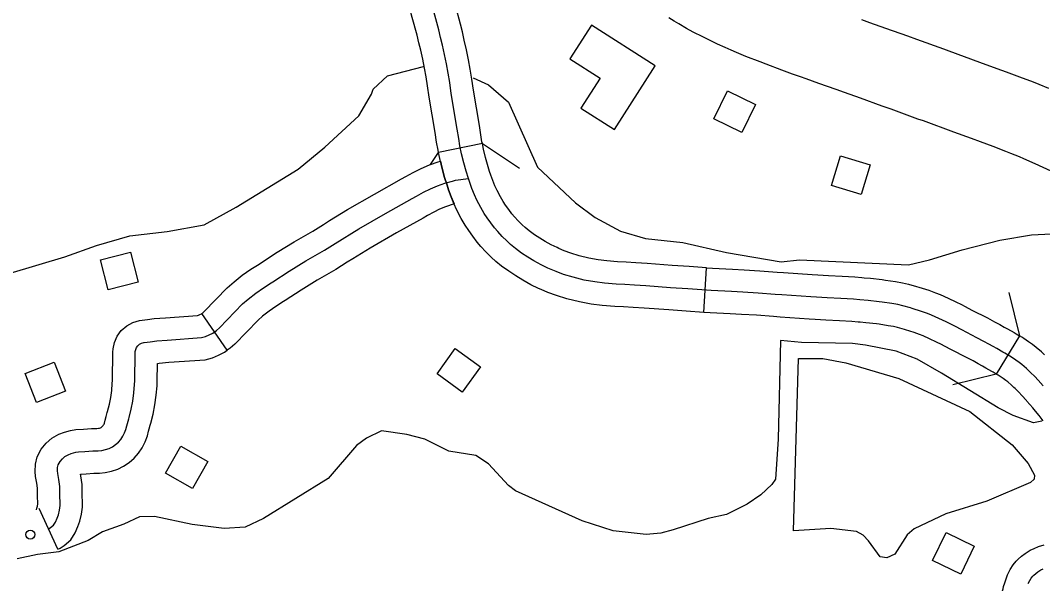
# Model space of a CAD drawing. Extents: x -19 to 366, y -4 to 359.
# Drawn here: x 138.405 to 139.054, y 197.026 to 197.384 of the extents above; entities that cross this region are included whole.
import ezdxf

# ---------------------------------------------------------------- set-up
doc = ezdxf.new("R2010")
doc.units = 0
for name, color, linetype in [('10', 7, 'Continuous'), ('21', 7, 'Continuous'), ('R_Contour Annot', 7, 'Continuous'), ('R_ROW', 7, 'Continuous'), ('R_Temp Easement', 7, 'Continuous'), ('R_Vert Alg Annot', 7, 'Continuous'), ('Sheet Fence', 7, 'Continuous')]:
    doc.layers.add(name, color=color, linetype=linetype)

msp = doc.modelspace()

# ---------------------------------------------------------------- linework, layer by layer
at = {"layer": '10'}
msp.add_lwpolyline([(138.80833, 197.35482), (138.76775, 197.38066), (138.75412, 197.35925), (138.77332, 197.34702), (138.76111, 197.32785), (138.78249, 197.31424)], close=True, dxfattribs=at)
at = {"layer": '21'}
for points in [[(138.86326, 197.31246), (138.84556, 197.32112), (138.85425, 197.33888), (138.87195, 197.33022)], [(138.93906, 197.27295), (138.92023, 197.27876), (138.92606, 197.29765), (138.94489, 197.29184)], [(138.47985, 197.21737), (138.46076, 197.21246), (138.45584, 197.23161), (138.47493, 197.23652)], [(138.69726, 197.16352), (138.68566, 197.14758), (138.66967, 197.15921), (138.68127, 197.17515)], [(138.42649, 197.1665), (138.43353, 197.14809), (138.41507, 197.14102), (138.40802, 197.15943)], [(138.52401, 197.10345), (138.5143, 197.08629), (138.49709, 197.09603), (138.5068, 197.11319)], [(138.98453, 197.04056), (138.99304, 197.05834), (139.01088, 197.0498), (139.00236, 197.03202)]]:
    msp.add_lwpolyline(points, close=True, dxfattribs=at)
msp.add_circle((138.4113, 197.05706), 0.00284, dxfattribs=at)
at = {"layer": 'R_Contour Annot'}
for points in [[(139.05979, 197.28787), (139.04956, 197.29261), (139.04238, 197.29577), (139.03976, 197.29688), (139.03425, 197.29915), (139.03103, 197.30044), (139.02292, 197.30357), (139.01495, 197.30652), (139.00919, 197.30859), (138.99795, 197.31269), (138.97867, 197.31974), (138.97521, 197.32099), (138.9581, 197.32718), (138.95245, 197.32921), (138.93868, 197.33416), (138.92854, 197.33779), (138.92332, 197.33965), (138.9123, 197.34362), (138.90414, 197.34645), (138.90052, 197.34772), (138.89543, 197.34955), (138.88861, 197.35203), (138.87877, 197.35575), (138.87485, 197.35727), (138.8659, 197.36078), (138.85993, 197.36326), (138.85655, 197.36469), (138.85261, 197.36641), (138.84779, 197.36861), (138.84478, 197.37003), (138.84184, 197.37144), (138.8385, 197.37308), (138.83237, 197.37624), (138.82812, 197.37848), (138.8233, 197.38136), (138.8204, 197.38312), (138.81684, 197.38535)], [(138.93932, 197.38422), (138.94449, 197.38237), (138.95466, 197.37873), (138.96847, 197.37377), (138.97417, 197.37172), (138.99134, 197.36551), (138.99488, 197.36423), (139.0142, 197.35716), (139.02532, 197.3531), (139.03115, 197.35101), (139.03966, 197.34787), (139.04837, 197.3445), (139.05206, 197.34302), (139.05806, 197.34056)]]:
    msp.add_lwpolyline(points, dxfattribs=at)
at = {"layer": 'R_ROW'}
for p, q in [((138.69843, 197.30542), (138.67059, 197.29975)), ((138.83905, 197.19821), (138.84085, 197.22656)), ((138.94103, 197.22022), (138.94103, 197.22022)), ((138.53639, 197.1741), (138.52024, 197.19747)), ((139.03966, 197.18328), (139.02491, 197.159)), ((138.42876, 197.04781), (138.41692, 197.07364))]:
    msp.add_line(p, q, dxfattribs=at)
for points in [[(138.69843, 197.30542), (138.6982, 197.30655), (138.69746, 197.31084), (138.69657, 197.31687), (138.69275, 197.33932), (138.69171, 197.34639), (138.69071, 197.35255), (138.68961, 197.35867), (138.68831, 197.36492), (138.68697, 197.37112), (138.68572, 197.37626), (138.68445, 197.38129), (138.68131, 197.39303), (138.67968, 197.39889), (138.67813, 197.40434)], [(138.67059, 197.29975), (138.67027, 197.3013), (138.6694, 197.30636), (138.66851, 197.31241), (138.66468, 197.33488), (138.66363, 197.34206), (138.66271, 197.34775), (138.66172, 197.35326), (138.66052, 197.35903), (138.65928, 197.36476), (138.65815, 197.36942), (138.65695, 197.37414), (138.6539, 197.38557), (138.65233, 197.39121), (138.65081, 197.39656)], [(138.68954, 197.2833), (138.68805, 197.28794), (138.68662, 197.29312), (138.68526, 197.29888), (138.68423, 197.30392), (138.68343, 197.3086), (138.68254, 197.31464), (138.67871, 197.3371), (138.67767, 197.34423), (138.67671, 197.35015), (138.67566, 197.35597), (138.67441, 197.36198), (138.67312, 197.36794), (138.67193, 197.37284), (138.6707, 197.37772), (138.6676, 197.3893)], [(138.74697, 197.23882), (138.74587, 197.23929), (138.74225, 197.24102), (138.73834, 197.24316), (138.73493, 197.24523), (138.73155, 197.2475), (138.72812, 197.25004), (138.72568, 197.25203), (138.72373, 197.25382), (138.72127, 197.25628), (138.71884, 197.25895), (138.71726, 197.26079), (138.7152, 197.26347), (138.71322, 197.26625), (138.71165, 197.26862), (138.70989, 197.27158), (138.7078, 197.27564), (138.70647, 197.27854), (138.70506, 197.28199), (138.70382, 197.28531), (138.70306, 197.28766), (138.70167, 197.29201), (138.70038, 197.29665), (138.69914, 197.30193), (138.69843, 197.30542)], [(138.73586, 197.21267), (138.73417, 197.21339), (138.72928, 197.21573), (138.72414, 197.21855), (138.71963, 197.22129), (138.71519, 197.22427), (138.71067, 197.2276), (138.70704, 197.23057), (138.70406, 197.23332), (138.70072, 197.23666), (138.69757, 197.24012), (138.69522, 197.24285), (138.69235, 197.24657), (138.68978, 197.25019), (138.68757, 197.25353), (138.68504, 197.2578), (138.68226, 197.26318), (138.6804, 197.26723), (138.67858, 197.27167), (138.67698, 197.27598), (138.67602, 197.27894), (138.67444, 197.28387), (138.67286, 197.2896), (138.67139, 197.29583), (138.67059, 197.29975)], [(138.60127, 197.25644), (138.61266, 197.26346), (138.62984, 197.27333), (138.64699, 197.28294), (138.64979, 197.28447), (138.6544, 197.28706), (138.65959, 197.28958), (138.66489, 197.2918), (138.67031, 197.29372), (138.67178, 197.29415), (138.67286, 197.2896), (138.67444, 197.28387), (138.67602, 197.27894), (138.67698, 197.27598), (138.67858, 197.27167), (138.68043, 197.26716)], [(138.42284, 197.06073), (138.42321, 197.0609), (138.42416, 197.06155), (138.42605, 197.06314), (138.42719, 197.06493), (138.42827, 197.06742), (138.42908, 197.06965), (138.4298, 197.0726), (138.43014, 197.07543), (138.43021, 197.07782), (138.43002, 197.08102), (138.42998, 197.08768), (138.42931, 197.09197), (138.42865, 197.09581), (138.4285, 197.09754), (138.42859, 197.09959), (138.42903, 197.10129), (138.43015, 197.10344), (138.43159, 197.10524), (138.43316, 197.10658), (138.43528, 197.10781), (138.43729, 197.10851), (138.44011, 197.10932), (138.44185, 197.10964), (138.44592, 197.10985), (138.45088, 197.1102), (138.45436, 197.11032), (138.45668, 197.11051), (138.45901, 197.111), (138.46126, 197.11178), (138.46341, 197.11285), (138.46538, 197.11417), (138.46718, 197.11574), (138.46876, 197.11752), (138.4701, 197.11949), (138.47117, 197.12161), (138.47198, 197.12385), (138.4725, 197.12618), (138.47377, 197.13058), (138.47405, 197.13152), (138.47536, 197.13664), (138.47639, 197.14183), (138.47711, 197.14706), (138.47754, 197.15232), (138.47759, 197.15473), (138.47789, 197.17237), (138.47793, 197.17326), (138.47822, 197.17463), (138.4788, 197.17592), (138.47962, 197.17704), (138.48068, 197.17797), (138.48192, 197.17865), (138.48326, 197.17905), (138.48361, 197.17908), (138.48736, 197.17951), (138.49156, 197.18007), (138.49813, 197.18062), (138.51992, 197.18217), (138.52248, 197.18286), (138.52494, 197.18383), (138.52729, 197.18508), (138.52947, 197.18659), (138.53148, 197.18833), (138.54614, 197.20353), (138.54974, 197.20665), (138.55443, 197.21034), (138.5593, 197.21379), (138.56435, 197.21699), (138.56537, 197.21768), (138.57571, 197.22437), (138.5862, 197.23083), (138.59805, 197.23767), (138.60497, 197.24203), (138.61993, 197.25126), (138.63685, 197.26098), (138.65388, 197.27052), (138.65668, 197.27205), (138.66098, 197.27447), (138.66544, 197.27663), (138.67, 197.27854), (138.67467, 197.28019), (138.67941, 197.28157), (138.68143, 197.28208), (138.68954, 197.2833)], [(138.70624, 197.25182), (138.70377, 197.25502), (138.7015, 197.25822), (138.69961, 197.26108), (138.69747, 197.26469), (138.69503, 197.26941), (138.69343, 197.27288), (138.69182, 197.27683), (138.6904, 197.28064), (138.68954, 197.2833)], [(138.68043, 197.26716), (138.67512, 197.26529), (138.6713, 197.26368), (138.66756, 197.26187), (138.66356, 197.25963), (138.66077, 197.25809), (138.64386, 197.24862), (138.62719, 197.23905), (138.61618, 197.23226)], [(138.52024, 197.19747), (138.52075, 197.19782), (138.52169, 197.19864), (138.53636, 197.21386), (138.5407, 197.21761), (138.54593, 197.22172), (138.55139, 197.22559), (138.55658, 197.22889), (138.55755, 197.22954), (138.56812, 197.23638), (138.57892, 197.24303), (138.5907, 197.24983), (138.59746, 197.25409), (138.60127, 197.25644)], [(139.05475, 197.15153), (139.05157, 197.15512), (139.04937, 197.15742), (139.04676, 197.15999), (139.04578, 197.16091), (139.04408, 197.16252), (139.04125, 197.16498), (139.03953, 197.1663), (139.03733, 197.16786), (139.03462, 197.16968), (139.03363, 197.17033), (139.03035, 197.17232), (139.02919, 197.17301), (139.0252, 197.17526), (139.02305, 197.17642), (139.02026, 197.178), (139.01698, 197.17978), (139.0127, 197.18211), (139.00298, 197.18702), (138.99855, 197.18937), (138.99656, 197.19039), (138.99312, 197.19209), (138.98836, 197.19439), (138.98385, 197.19635), (138.98121, 197.19737), (138.9774, 197.1988), (138.97154, 197.20072), (138.97047, 197.20104), (138.9656, 197.20232), (138.96247, 197.20309), (138.95857, 197.20377), (138.95253, 197.20466), (138.95065, 197.20492), (138.94356, 197.20573), (138.93829, 197.20621), (138.93419, 197.2065), (138.92624, 197.20697), (138.91755, 197.20746), (138.91079, 197.20786), (138.90704, 197.2081), (138.8887, 197.20933), (138.88457, 197.20964), (138.87367, 197.21048), (138.86392, 197.21111), (138.85671, 197.21149), (138.8439, 197.21213), (138.82892, 197.21308), (138.81794, 197.21387), (138.80229, 197.21502), (138.79503, 197.21546), (138.78901, 197.21582), (138.78345, 197.21614), (138.776, 197.21669), (138.7698, 197.21748), (138.76313, 197.2187), (138.75604, 197.22047), (138.75009, 197.22233), (138.74525, 197.22412), (138.74002, 197.22634), (138.73577, 197.22838), (138.73124, 197.23085), (138.72728, 197.23326), (138.72337, 197.23588), (138.71939, 197.23882), (138.71636, 197.2413), (138.7139, 197.24357), (138.71099, 197.24647), (138.7082, 197.24954), (138.70624, 197.25182)], [(138.84085, 197.22656), (138.82988, 197.22726), (138.81896, 197.22803), (138.80325, 197.2292), (138.79588, 197.22964), (138.78983, 197.23), (138.78439, 197.23031), (138.77742, 197.23083), (138.77197, 197.23152), (138.76613, 197.23259), (138.75988, 197.23415), (138.75467, 197.23578), (138.75048, 197.23733), (138.74697, 197.23882)], [(138.61618, 197.23226), (138.61249, 197.22998), (138.60539, 197.2255), (138.59347, 197.21863), (138.58329, 197.21236), (138.57319, 197.20582), (138.57211, 197.2051), (138.56722, 197.20199), (138.56293, 197.19895), (138.55877, 197.19568), (138.55591, 197.19321), (138.54127, 197.17802), (138.5382, 197.17535), (138.53639, 197.1741)], [(138.84085, 197.22656), (138.8447, 197.22632), (138.85744, 197.22568), (138.86475, 197.22529), (138.87468, 197.22465), (138.88564, 197.2238), (138.8897, 197.2235), (138.90797, 197.22227), (138.91166, 197.22204), (138.91838, 197.22164), (138.92706, 197.22115), (138.93511, 197.22067), (138.93943, 197.22037), (138.94103, 197.22022)], [(138.94103, 197.22022), (138.94501, 197.21986), (138.95242, 197.21902), (138.95454, 197.21873), (138.96083, 197.21779), (138.96539, 197.217), (138.96909, 197.21609), (138.97431, 197.21472), (138.9758, 197.21427), (138.98211, 197.2122), (138.98626, 197.21065), (138.98925, 197.20949), (138.99429, 197.2073), (138.99935, 197.20485), (139.00293, 197.20309), (139.00511, 197.20197), (139.00951, 197.19964), (139.01929, 197.1947), (139.02377, 197.19226), (139.02716, 197.19042), (139.02994, 197.18884), (139.03205, 197.1877), (139.03631, 197.1853), (139.03768, 197.18449), (139.03966, 197.18328)], [(138.83905, 197.19821), (138.82797, 197.19891), (138.81691, 197.1997), (138.80134, 197.20085), (138.79419, 197.20128), (138.78818, 197.20164), (138.78252, 197.20196), (138.77458, 197.20255), (138.76762, 197.20343), (138.76012, 197.20481), (138.7522, 197.20679), (138.7455, 197.20889), (138.74001, 197.21091), (138.73586, 197.21267)], [(138.93847, 197.19193), (138.93715, 197.19205), (138.93327, 197.19232), (138.92541, 197.19279), (138.91673, 197.19328), (138.90992, 197.19369), (138.90612, 197.19393), (138.8877, 197.19516), (138.88349, 197.19547), (138.87266, 197.19631), (138.86308, 197.19693), (138.85598, 197.19731), (138.84309, 197.19795), (138.83905, 197.19821)], [(138.45942, 197.13209), (138.46013, 197.13455), (138.46035, 197.13531), (138.46151, 197.13979), (138.46238, 197.14418), (138.46299, 197.14861), (138.46335, 197.15304), (138.46339, 197.15499), (138.46369, 197.17285), (138.4638, 197.17509), (138.46464, 197.17906), (138.46645, 197.18307), (138.46906, 197.18668), (138.47249, 197.18968), (138.4764, 197.19183), (138.48069, 197.19311), (138.48228, 197.19322), (138.48561, 197.19361), (138.49003, 197.19419), (138.49703, 197.19478), (138.51755, 197.19624), (138.51801, 197.19636), (138.51897, 197.19674), (138.5199, 197.19724), (138.52024, 197.19747)], [(139.02491, 197.159), (139.02302, 197.16015), (139.02207, 197.16072), (139.01834, 197.16282), (139.01617, 197.16399), (139.01336, 197.16558), (139.0102, 197.16731), (139.0061, 197.16953), (138.99645, 197.17441), (138.99199, 197.17677), (138.99018, 197.1777), (138.98689, 197.17932), (138.98243, 197.18148), (138.97844, 197.18321), (138.97616, 197.1841), (138.9727, 197.18539), (138.96728, 197.18717), (138.96662, 197.18737), (138.9621, 197.18855), (138.95956, 197.18918), (138.95631, 197.18974), (138.95051, 197.1906), (138.94887, 197.19083), (138.94212, 197.1916), (138.93847, 197.19193)], [(139.05551, 197.17126), (139.05361, 197.17305), (139.05027, 197.17597), (139.04796, 197.17774), (139.04539, 197.17955), (139.04248, 197.18152), (139.04121, 197.18234), (139.03966, 197.18328)], [(138.48673, 197.12424), (138.48741, 197.12661), (138.48774, 197.12774), (138.48922, 197.13349), (138.49041, 197.13948), (138.49123, 197.1455), (138.49174, 197.1516), (138.49179, 197.15448), (138.49198, 197.16579), (138.49309, 197.16594), (138.49923, 197.16646), (138.52228, 197.1681), (138.52695, 197.16935), (138.5309, 197.17092), (138.53469, 197.17292), (138.53639, 197.1741)], [(139.05483, 197.12934), (139.05283, 197.13187), (139.05224, 197.13259), (139.0499, 197.13544), (139.04808, 197.13757), (139.04438, 197.14181), (139.04408, 197.14216), (139.04112, 197.14549), (139.03925, 197.14745), (139.0369, 197.14976), (139.03605, 197.15057), (139.03454, 197.15198), (139.03224, 197.15399), (139.0311, 197.15487), (139.02927, 197.15616), (139.02677, 197.15784), (139.02605, 197.15831), (139.02491, 197.159)], [(138.41512, 197.07282), (138.41546, 197.07376), (138.4158, 197.07513), (138.41596, 197.07649), (138.41599, 197.0776), (138.41582, 197.08056), (138.41579, 197.08653), (138.41529, 197.08966), (138.41455, 197.094), (138.41428, 197.09721), (138.41445, 197.1017), (138.4157, 197.10645), (138.41819, 197.11121), (138.42133, 197.11517), (138.42492, 197.11822), (138.42932, 197.12078), (138.433, 197.12206), (138.43687, 197.12317), (138.4402, 197.12377), (138.44504, 197.12403), (138.45015, 197.12439), (138.45355, 197.1245), (138.45461, 197.12459), (138.45519, 197.12471), (138.45575, 197.12491), (138.45626, 197.12516), (138.45673, 197.12547), (138.45716, 197.12585), (138.45753, 197.12627), (138.45784, 197.12672), (138.4581, 197.12725), (138.45832, 197.12783), (138.45874, 197.1297), (138.45942, 197.13209)], [(138.42876, 197.04781), (138.43021, 197.04848), (138.43276, 197.05021), (138.43688, 197.05369), (138.43977, 197.05825), (138.44147, 197.06215), (138.4427, 197.06554), (138.4438, 197.07006), (138.44432, 197.07438), (138.44443, 197.07803), (138.44422, 197.08148), (138.44418, 197.08882), (138.44333, 197.09427), (138.44313, 197.09541), (138.44335, 197.09547), (138.44351, 197.0955), (138.4468, 197.09568), (138.45162, 197.09602), (138.45518, 197.09613), (138.45874, 197.09643), (138.46283, 197.09729), (138.46677, 197.09866), (138.47055, 197.10054), (138.47403, 197.10287), (138.4772, 197.10563), (138.47999, 197.10877), (138.48236, 197.11225), (138.48424, 197.11597), (138.48564, 197.11987), (138.48627, 197.12266), (138.48673, 197.12424)], [(139.026, 197.00202), (139.02604, 197.00261), (139.02644, 197.00837), (139.02662, 197.01007), (139.02687, 197.01189), (139.02736, 197.01483), (139.02822, 197.01876), (139.02858, 197.02027), (139.02924, 197.02267), (139.0296, 197.024), (139.03031, 197.02635), (139.03096, 197.02834), (139.03214, 197.03154), (139.03385, 197.03495), (139.03571, 197.03779), (139.03765, 197.04013), (139.03894, 197.04148), (139.04094, 197.04331), (139.04329, 197.04512), (139.04647, 197.04709), (139.04898, 197.04831), (139.0518, 197.04947), (139.05531, 197.05045)], [(139.04519, 197.02589), (139.04617, 197.02784), (139.04715, 197.02933), (139.04827, 197.03068), (139.04889, 197.03133), (139.05009, 197.03243), (139.05138, 197.03343), (139.05334, 197.03464), (139.05478, 197.03534)]]:
    msp.add_lwpolyline(points, dxfattribs=at)
at = {"layer": 'R_Temp Easement'}
for points in [[(138.4982, 197.24955), (138.52165, 197.25373), (138.54203, 197.26509), (138.58141, 197.28915), (138.59831, 197.30303), (138.61996, 197.32305), (138.62809, 197.33667), (138.62909, 197.33996), (138.63825, 197.34833), (138.66103, 197.35424)], [(138.69251, 197.34716), (138.70233, 197.34265), (138.71502, 197.33159), (138.73337, 197.29045), (138.75767, 197.26778), (138.77019, 197.25834), (138.7861, 197.24967), (138.802, 197.24518), (138.82584, 197.24262), (138.85347, 197.23627), (138.88828, 197.23034), (138.89999, 197.23152), (138.9692, 197.22837), (138.98242, 197.23145), (139.00319, 197.23798), (139.02728, 197.24395), (139.04726, 197.24753), (139.06826, 197.24856)], [(138.33451, 197.18233), (138.34531, 197.1894), (138.37244, 197.21265), (138.39849, 197.22299), (138.43323, 197.23337), (138.45324, 197.24065), (138.47439, 197.2468), (138.4982, 197.24955)], [(139.05393, 197.12906), (139.04861, 197.12802), (139.03568, 197.13273), (139.02615, 197.1375), (138.99024, 197.15966), (138.97459, 197.1685), (138.96128, 197.17358), (138.94194, 197.17743), (138.93361, 197.17843), (138.9011, 197.17901), (138.88786, 197.1803), (138.8863, 197.11767)], [(138.89613, 197.05939), (138.89936, 197.16898)], [(138.89936, 197.16898), (138.91484, 197.16897), (138.9293, 197.16604), (138.96298, 197.15626), (139.0081, 197.13529), (139.03513, 197.11405), (139.04527, 197.10218), (139.04926, 197.09477), (139.04907, 197.09227), (139.04663, 197.09016)], [(138.8863, 197.11767), (138.88458, 197.09226), (138.88237, 197.0888), (138.87531, 197.08223), (138.86672, 197.07639), (138.85361, 197.06972), (138.84194, 197.06725), (138.81977, 197.06004), (138.81187, 197.05801), (138.80244, 197.05709), (138.78162, 197.05939), (138.76186, 197.06588), (138.71958, 197.08489), (138.71499, 197.08823), (138.70228, 197.10205), (138.69425, 197.10723), (138.6772, 197.10998), (138.66195, 197.11769), (138.65056, 197.12053), (138.63427, 197.12291), (138.62491, 197.11819), (138.61857, 197.11353), (138.60042, 197.09273), (138.5593, 197.06737), (138.54768, 197.06185), (138.53447, 197.06087), (138.51402, 197.06356), (138.49013, 197.06846), (138.48069, 197.0683), (138.47057, 197.06358), (138.45705, 197.05879), (138.44808, 197.05333), (138.42931, 197.04618), (138.41574, 197.04443), (138.40294, 197.04156)], [(139.04663, 197.09016), (139.01892, 197.0782), (138.99299, 197.07017), (138.97275, 197.06072), (138.96828, 197.05684), (138.96056, 197.04457), (138.95532, 197.0422), (138.95115, 197.04289), (138.94379, 197.05301), (138.94032, 197.05675), (138.93613, 197.05895), (138.91985, 197.06095), (138.89613, 197.05939)]]:
    msp.add_lwpolyline(points, dxfattribs=at)
at = {"layer": 'R_Vert Alg Annot'}
for points in [[(138.69843, 197.30542), (138.72212, 197.28974)], [(138.6655, 197.29206), (138.67059, 197.29975)], [(139.03293, 197.21088), (139.03966, 197.18328)], [(139.02491, 197.159), (138.99731, 197.15227)]]:
    msp.add_lwpolyline(points, dxfattribs=at)
at = {"layer": 'Sheet Fence'}
for points in [[(146.77834, 1.69699), (146.57878, 10.31313), (146.37852, 18.92942), (146.17757, 27.54584), (145.97591, 36.16241), (145.77356, 44.77911), (145.57052, 53.39596), (145.36679, 62.01295), (145.16236, 70.63008), (144.95724, 79.24735), (144.75142, 87.86477), (144.54492, 96.48232), (144.33773, 105.10002), (144.12986, 113.71787), (143.92129, 122.33585), (143.71204, 130.95398), (143.5021, 139.57225), (143.29148, 148.19067), (143.08018, 156.80923), (142.8682, 165.42794), (142.65553, 174.04679), (142.44218, 182.66579), (142.22816, 191.28493), (142.01345, 199.90421), (141.79807, 208.52365), (141.58202, 217.14322), (141.36528, 225.76295), (141.14788, 234.38282), (140.9298, 243.00284), (140.71105, 251.623), (140.49162, 260.24332), (140.27153, 268.86377), (140.05077, 277.48438), (139.82934, 286.10514), (139.60724, 294.72604), (139.38447, 303.34709), (139.16105, 311.96829), (138.93695, 320.58964), (138.7122, 329.21114), (138.48678, 337.83278), (138.2607, 346.45458)], [(139.44064, 1.53154), (139.25106, 10.14733), (139.06082, 18.76327), (138.86992, 27.37935), (138.67836, 35.99557), (138.48613, 44.61194), (138.29325, 53.22845), (138.09971, 61.84511), (137.9055, 70.46191), (137.71065, 79.07885), (137.51513, 87.69595), (137.31896, 96.31318), (137.12214, 104.93057), (136.92466, 113.54809), (136.72653, 122.16577), (136.52775, 130.78359), (136.32832, 139.40156), (136.12824, 148.01968), (135.9275, 156.63794), (135.72612, 165.25636), (135.5241, 173.87492), (135.32143, 182.49362), (135.11811, 191.11248), (134.91415, 199.73149), (134.70954, 208.35064), (134.50429, 216.96995), (134.2984, 225.5894), (134.09187, 234.209), (133.8847, 242.82876), (133.6769, 251.44866), (133.46845, 260.06872), (133.25937, 268.68892), (133.04965, 277.30928), (132.8393, 285.92978), (132.62831, 294.55044), (132.41669, 303.17125), (132.20444, 311.79221), (131.99156, 320.41333), (131.77805, 329.0346), (131.56391, 337.65601), (131.34914, 346.27759)], [(0, 189.51617), (7.11214, 189.52059), (14.22427, 189.53386), (21.33637, 189.55597), (28.44845, 189.58693), (35.56048, 189.62672), (42.67245, 189.67537), (49.78436, 189.73285), (56.89619, 189.79918), (64.00793, 189.87436), (71.11958, 189.95838), (78.23111, 190.05124), (85.34253, 190.15294), (92.45381, 190.26349), (99.56495, 190.38288), (106.67593, 190.51112), (113.78675, 190.6482), (120.89739, 190.79412), (128.00785, 190.94888), (135.11811, 191.11248), (142.22816, 191.28493), (149.33799, 191.46621), (156.44759, 191.65634), (163.55694, 191.85531), (170.66605, 192.06312), (177.77489, 192.27977), (184.88345, 192.50526), (191.99173, 192.73959), (199.09971, 192.98276), (206.20739, 193.23477), (213.31474, 193.49561), (220.42177, 193.7653), (227.52845, 194.04382), (234.63479, 194.33118), (241.74076, 194.62738), (248.84635, 194.93241), (255.95157, 195.24628), (263.05638, 195.56898), (270.16079, 195.90052), (277.26478, 196.24089), (284.36834, 196.5901), (291.47147, 196.94814), (298.57414, 197.31501), (305.67635, 197.69072), (312.77809, 198.07525), (319.87934, 198.46862), (326.9801, 198.87082), (334.08035, 199.28185), (341.18009, 199.7017)]]:
    msp.add_spline(points, degree=3, dxfattribs=at)

doc.saveas('drawing.dxf')
